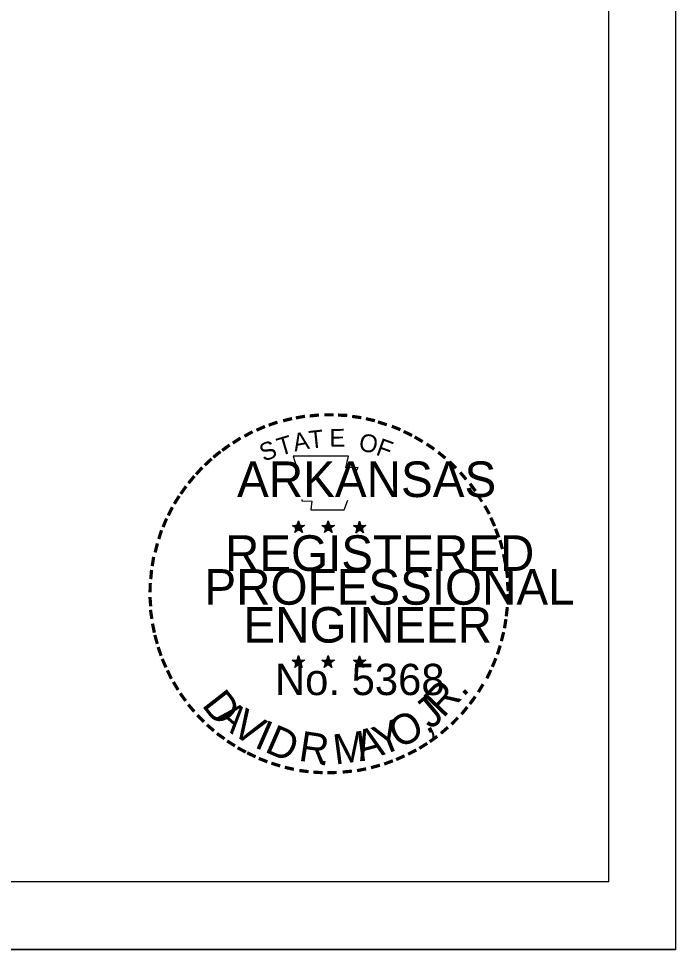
# Model space of a CAD drawing. Extents: x 1671357 to 13005564, y 567358 to 14261451.
# Drawn here: x 12758488.86 to 12758499.94, y 14259893.59 to 14259909.28 of the extents above; entities that cross this region are included whole.
import ezdxf

# ---------------------------------------------------------------- set-up
doc = ezdxf.new("R2010")
doc.units = 0
doc.layers.add('Default', color=7, linetype='Continuous')
doc.layers.add('R_No Plot', color=7, linetype='Continuous')

msp = doc.modelspace()

# ---------------------------------------------------------------- linework, layer by layer
at = {"layer": 'Default'}
for p, q in [((12758498.813, 14259894.727), (12758498.813, 14259946.097)), ((12758493.579, 14259900.811), (12758493.564, 14259900.739)), ((12758493.579, 14259900.811), (12758493.567, 14259900.736)), ((12758493.579, 14259900.811), (12758493.576, 14259900.736)), ((12758493.579, 14259900.703), (12758493.579, 14259900.811)), ((12758493.579, 14259900.811), (12758493.6, 14259900.736)), ((12758493.579, 14259900.811), (12758493.594, 14259900.736)), ((12758493.579, 14259900.811), (12758493.588, 14259900.739)), ((12758494.08, 14259900.811), (12758494.065, 14259900.739)), ((12758494.08, 14259900.811), (12758494.068, 14259900.736)), ((12758494.08, 14259900.811), (12758494.077, 14259900.736)), ((12758494.08, 14259900.703), (12758494.08, 14259900.811)), ((12758494.08, 14259900.811), (12758494.101, 14259900.736)), ((12758494.08, 14259900.811), (12758494.095, 14259900.736)), ((12758494.08, 14259900.811), (12758494.089, 14259900.739)), ((12758494.611, 14259900.808), (12758494.593, 14259900.736)), ((12758494.611, 14259900.808), (12758494.599, 14259900.733)), ((12758494.611, 14259900.808), (12758494.605, 14259900.733)), ((12758494.611, 14259900.7), (12758494.611, 14259900.808)), ((12758494.611, 14259900.808), (12758494.632, 14259900.733)), ((12758494.611, 14259900.808), (12758494.626, 14259900.733)), ((12758494.611, 14259900.808), (12758494.617, 14259900.736)), ((12758493.477, 14259900.736), (12758493.579, 14259900.703)), ((12758493.477, 14259900.736), (12758493.552, 14259900.727)), ((12758493.477, 14259900.736), (12758493.552, 14259900.724)), ((12758493.477, 14259900.736), (12758493.549, 14259900.718)), ((12758493.477, 14259900.736), (12758493.549, 14259900.706)), ((12758493.477, 14259900.736), (12758493.546, 14259900.7)), ((12758493.477, 14259900.736), (12758493.546, 14259900.694)), ((12758493.516, 14259900.613), (12758493.579, 14259900.703)), ((12758493.516, 14259900.613), (12758493.549, 14259900.697)), ((12758493.516, 14259900.613), (12758493.552, 14259900.688)), ((12758493.516, 14259900.613), (12758493.558, 14259900.685)), ((12758493.516, 14259900.613), (12758493.579, 14259900.679)), ((12758493.516, 14259900.613), (12758493.567, 14259900.676)), ((12758493.516, 14259900.613), (12758493.582, 14259900.67)), ((12758493.684, 14259900.736), (12758493.579, 14259900.703)), ((12758493.645, 14259900.613), (12758493.579, 14259900.703)), ((12758493.645, 14259900.613), (12758493.579, 14259900.679)), ((12758493.645, 14259900.613), (12758493.579, 14259900.67)), ((12758493.645, 14259900.613), (12758493.591, 14259900.676)), ((12758493.684, 14259900.736), (12758493.594, 14259900.73)), ((12758493.684, 14259900.736), (12758493.6, 14259900.721)), ((12758493.684, 14259900.736), (12758493.6, 14259900.715)), ((12758493.645, 14259900.613), (12758493.6, 14259900.688)), ((12758493.645, 14259900.613), (12758493.603, 14259900.7)), ((12758493.645, 14259900.613), (12758493.609, 14259900.7)), ((12758493.684, 14259900.736), (12758493.618, 14259900.709)), ((12758493.684, 14259900.736), (12758493.624, 14259900.706)), ((12758493.684, 14259900.736), (12758493.627, 14259900.703)), ((12758493.975, 14259900.736), (12758494.08, 14259900.703)), ((12758493.975, 14259900.736), (12758494.053, 14259900.727)), ((12758493.975, 14259900.736), (12758494.053, 14259900.724)), ((12758493.975, 14259900.736), (12758494.05, 14259900.718)), ((12758493.975, 14259900.736), (12758494.05, 14259900.706)), ((12758493.975, 14259900.736), (12758494.047, 14259900.7)), ((12758493.975, 14259900.736), (12758494.047, 14259900.694)), ((12758494.017, 14259900.613), (12758494.08, 14259900.703)), ((12758494.017, 14259900.613), (12758494.05, 14259900.697)), ((12758494.017, 14259900.613), (12758494.053, 14259900.688)), ((12758494.017, 14259900.613), (12758494.059, 14259900.685)), ((12758494.017, 14259900.613), (12758494.08, 14259900.679)), ((12758494.017, 14259900.613), (12758494.068, 14259900.676)), ((12758494.017, 14259900.613), (12758494.083, 14259900.67)), ((12758494.185, 14259900.736), (12758494.08, 14259900.703)), ((12758494.146, 14259900.613), (12758494.08, 14259900.703)), ((12758494.146, 14259900.613), (12758494.08, 14259900.679)), ((12758494.146, 14259900.613), (12758494.08, 14259900.67)), ((12758494.185, 14259900.736), (12758494.092, 14259900.73)), ((12758494.146, 14259900.613), (12758494.092, 14259900.676)), ((12758494.185, 14259900.736), (12758494.098, 14259900.721)), ((12758494.185, 14259900.736), (12758494.098, 14259900.715)), ((12758494.146, 14259900.613), (12758494.101, 14259900.688)), ((12758494.146, 14259900.613), (12758494.104, 14259900.7)), ((12758494.146, 14259900.613), (12758494.11, 14259900.7)), ((12758494.185, 14259900.736), (12758494.119, 14259900.709)), ((12758494.185, 14259900.736), (12758494.125, 14259900.706)), ((12758494.185, 14259900.736), (12758494.128, 14259900.703)), ((12758494.506, 14259900.733), (12758494.611, 14259900.7)), ((12758494.506, 14259900.733), (12758494.584, 14259900.724)), ((12758494.506, 14259900.733), (12758494.584, 14259900.718)), ((12758494.506, 14259900.733), (12758494.581, 14259900.712)), ((12758494.506, 14259900.733), (12758494.578, 14259900.703)), ((12758494.506, 14259900.733), (12758494.578, 14259900.697)), ((12758494.506, 14259900.733), (12758494.578, 14259900.691)), ((12758494.548, 14259900.61), (12758494.611, 14259900.7)), ((12758494.548, 14259900.61), (12758494.581, 14259900.694)), ((12758494.548, 14259900.61), (12758494.584, 14259900.682)), ((12758494.548, 14259900.61), (12758494.59, 14259900.682)), ((12758494.548, 14259900.61), (12758494.611, 14259900.676)), ((12758494.548, 14259900.61), (12758494.599, 14259900.673)), ((12758494.548, 14259900.61), (12758494.614, 14259900.667)), ((12758494.716, 14259900.733), (12758494.611, 14259900.7)), ((12758494.674, 14259900.61), (12758494.611, 14259900.7)), ((12758494.674, 14259900.61), (12758494.611, 14259900.676)), ((12758494.674, 14259900.61), (12758494.611, 14259900.667)), ((12758494.716, 14259900.733), (12758494.623, 14259900.727)), ((12758494.674, 14259900.61), (12758494.623, 14259900.673)), ((12758494.716, 14259900.733), (12758494.629, 14259900.718)), ((12758494.716, 14259900.733), (12758494.629, 14259900.712)), ((12758494.674, 14259900.61), (12758494.632, 14259900.685)), ((12758494.674, 14259900.61), (12758494.635, 14259900.697)), ((12758494.674, 14259900.61), (12758494.641, 14259900.697)), ((12758494.716, 14259900.733), (12758494.65, 14259900.706)), ((12758494.716, 14259900.733), (12758494.653, 14259900.703)), ((12758494.716, 14259900.733), (12758494.659, 14259900.7)), ((12758493.474, 14259898.465), (12758493.579, 14259898.432)), ((12758493.474, 14259898.465), (12758493.552, 14259898.456)), ((12758493.474, 14259898.465), (12758493.552, 14259898.45)), ((12758493.474, 14259898.465), (12758493.549, 14259898.444)), ((12758493.474, 14259898.465), (12758493.546, 14259898.435)), ((12758493.474, 14259898.465), (12758493.546, 14259898.429)), ((12758493.474, 14259898.465), (12758493.546, 14259898.42)), ((12758493.516, 14259898.342), (12758493.579, 14259898.432)), ((12758493.579, 14259898.54), (12758493.561, 14259898.468)), ((12758493.579, 14259898.54), (12758493.567, 14259898.465)), ((12758493.579, 14259898.54), (12758493.573, 14259898.465)), ((12758493.579, 14259898.432), (12758493.579, 14259898.54)), ((12758493.579, 14259898.54), (12758493.6, 14259898.465)), ((12758493.579, 14259898.54), (12758493.594, 14259898.465)), ((12758493.579, 14259898.54), (12758493.585, 14259898.465)), ((12758493.684, 14259898.465), (12758493.579, 14259898.432)), ((12758493.642, 14259898.342), (12758493.579, 14259898.432)), ((12758493.684, 14259898.465), (12758493.591, 14259898.459)), ((12758493.684, 14259898.465), (12758493.597, 14259898.45)), ((12758493.684, 14259898.465), (12758493.597, 14259898.444)), ((12758493.642, 14259898.342), (12758493.603, 14259898.429)), ((12758493.642, 14259898.342), (12758493.609, 14259898.429)), ((12758493.684, 14259898.465), (12758493.618, 14259898.438)), ((12758493.684, 14259898.465), (12758493.621, 14259898.435)), ((12758493.684, 14259898.465), (12758493.627, 14259898.429)), ((12758493.975, 14259898.465), (12758494.08, 14259898.432)), ((12758493.975, 14259898.465), (12758494.053, 14259898.456)), ((12758493.975, 14259898.465), (12758494.05, 14259898.45)), ((12758493.975, 14259898.465), (12758494.05, 14259898.444)), ((12758493.975, 14259898.465), (12758494.047, 14259898.435)), ((12758493.975, 14259898.465), (12758494.047, 14259898.429)), ((12758493.975, 14259898.465), (12758494.047, 14259898.42)), ((12758494.014, 14259898.342), (12758494.08, 14259898.432)), ((12758494.08, 14259898.54), (12758494.062, 14259898.468)), ((12758494.08, 14259898.54), (12758494.068, 14259898.465)), ((12758494.08, 14259898.54), (12758494.074, 14259898.465)), ((12758494.08, 14259898.432), (12758494.08, 14259898.54)), ((12758494.08, 14259898.54), (12758494.101, 14259898.465)), ((12758494.08, 14259898.54), (12758494.095, 14259898.465)), ((12758494.08, 14259898.54), (12758494.086, 14259898.465)), ((12758494.185, 14259898.465), (12758494.08, 14259898.432)), ((12758494.143, 14259898.342), (12758494.08, 14259898.432)), ((12758494.185, 14259898.465), (12758494.092, 14259898.459)), ((12758494.185, 14259898.465), (12758494.098, 14259898.45)), ((12758494.185, 14259898.465), (12758494.098, 14259898.444)), ((12758494.143, 14259898.342), (12758494.104, 14259898.429)), ((12758494.143, 14259898.342), (12758494.11, 14259898.429)), ((12758494.185, 14259898.465), (12758494.116, 14259898.438)), ((12758494.185, 14259898.465), (12758494.122, 14259898.435)), ((12758494.185, 14259898.465), (12758494.128, 14259898.429)), ((12758494.506, 14259898.462), (12758494.611, 14259898.426)), ((12758494.506, 14259898.462), (12758494.581, 14259898.453)), ((12758494.506, 14259898.462), (12758494.581, 14259898.447)), ((12758494.506, 14259898.462), (12758494.578, 14259898.441)), ((12758494.506, 14259898.462), (12758494.578, 14259898.432)), ((12758494.506, 14259898.462), (12758494.575, 14259898.423)), ((12758494.506, 14259898.462), (12758494.575, 14259898.417)), ((12758494.611, 14259898.537), (12758494.593, 14259898.462)), ((12758494.611, 14259898.537), (12758494.599, 14259898.462)), ((12758494.611, 14259898.537), (12758494.605, 14259898.462)), ((12758494.611, 14259898.426), (12758494.611, 14259898.537)), ((12758494.611, 14259898.537), (12758494.629, 14259898.462)), ((12758494.611, 14259898.537), (12758494.626, 14259898.462)), ((12758494.611, 14259898.537), (12758494.617, 14259898.462)), ((12758494.713, 14259898.462), (12758494.611, 14259898.426)), ((12758494.713, 14259898.462), (12758494.623, 14259898.453)), ((12758494.713, 14259898.462), (12758494.629, 14259898.447)), ((12758494.713, 14259898.462), (12758494.629, 14259898.441)), ((12758494.713, 14259898.462), (12758494.647, 14259898.432)), ((12758494.713, 14259898.462), (12758494.653, 14259898.429)), ((12758494.713, 14259898.462), (12758494.656, 14259898.426)), ((12758493.516, 14259898.342), (12758493.549, 14259898.426)), ((12758493.516, 14259898.342), (12758493.552, 14259898.414)), ((12758493.516, 14259898.342), (12758493.558, 14259898.411)), ((12758493.516, 14259898.342), (12758493.579, 14259898.408)), ((12758493.516, 14259898.342), (12758493.567, 14259898.405)), ((12758493.516, 14259898.342), (12758493.582, 14259898.399)), ((12758493.642, 14259898.342), (12758493.579, 14259898.405)), ((12758493.642, 14259898.342), (12758493.579, 14259898.399)), ((12758493.642, 14259898.342), (12758493.591, 14259898.405)), ((12758493.642, 14259898.342), (12758493.6, 14259898.414)), ((12758494.014, 14259898.342), (12758494.05, 14259898.426)), ((12758494.014, 14259898.342), (12758494.053, 14259898.414)), ((12758494.014, 14259898.342), (12758494.059, 14259898.411)), ((12758494.014, 14259898.342), (12758494.08, 14259898.408)), ((12758494.014, 14259898.342), (12758494.068, 14259898.405)), ((12758494.014, 14259898.342), (12758494.08, 14259898.399)), ((12758494.143, 14259898.342), (12758494.08, 14259898.405)), ((12758494.143, 14259898.342), (12758494.08, 14259898.399)), ((12758494.143, 14259898.342), (12758494.092, 14259898.405)), ((12758494.143, 14259898.342), (12758494.101, 14259898.414)), ((12758494.545, 14259898.339), (12758494.611, 14259898.426)), ((12758494.545, 14259898.339), (12758494.578, 14259898.42)), ((12758494.545, 14259898.339), (12758494.584, 14259898.411)), ((12758494.545, 14259898.339), (12758494.59, 14259898.408)), ((12758494.545, 14259898.339), (12758494.599, 14259898.402)), ((12758494.545, 14259898.339), (12758494.608, 14259898.402)), ((12758494.545, 14259898.339), (12758494.611, 14259898.396)), ((12758494.674, 14259898.339), (12758494.608, 14259898.402)), ((12758494.674, 14259898.339), (12758494.608, 14259898.393)), ((12758494.674, 14259898.339), (12758494.611, 14259898.426)), ((12758494.674, 14259898.339), (12758494.62, 14259898.402)), ((12758494.674, 14259898.339), (12758494.632, 14259898.426)), ((12758494.674, 14259898.339), (12758494.632, 14259898.411)), ((12758494.674, 14259898.339), (12758494.641, 14259898.426)), ((12758498.813, 14259894.727), (12758419.761, 14259894.727)), ((12758416.928, 14259893.587), (12758499.936, 14259893.587))]:
    msp.add_line(p, q, dxfattribs=at)
for points in [[(12758493.489, 14259901.901), (12758493.57, 14259901.652)], [(12758494.542, 14259901.625), (12758494.584, 14259901.709), (12758494.377, 14259901.703), (12758494.422, 14259901.901), (12758493.489, 14259901.901)], [(12758493.636, 14259901.174), (12758493.636, 14259901.147), (12758493.804, 14259901.141), (12758493.789, 14259901), (12758494.35, 14259901), (12758494.41, 14259901.159)], [(12758493.579, 14259900.811), (12758493.645, 14259900.613), (12758493.477, 14259900.736), (12758493.684, 14259900.736), (12758493.516, 14259900.613), (12758493.579, 14259900.811)], [(12758494.08, 14259900.811), (12758494.146, 14259900.613), (12758493.975, 14259900.736), (12758494.185, 14259900.736), (12758494.017, 14259900.613), (12758494.08, 14259900.811)], [(12758494.611, 14259900.808), (12758494.674, 14259900.61), (12758494.506, 14259900.733), (12758494.716, 14259900.733), (12758494.548, 14259900.61), (12758494.611, 14259900.808)], [(12758493.579, 14259898.54), (12758493.642, 14259898.342), (12758493.474, 14259898.465), (12758493.684, 14259898.465), (12758493.516, 14259898.342), (12758493.579, 14259898.54)], [(12758494.08, 14259898.54), (12758494.143, 14259898.342), (12758493.975, 14259898.465), (12758494.185, 14259898.465), (12758494.014, 14259898.342), (12758494.08, 14259898.54)], [(12758494.611, 14259898.537), (12758494.674, 14259898.339), (12758494.506, 14259898.462), (12758494.713, 14259898.462), (12758494.545, 14259898.339), (12758494.611, 14259898.537)]]:
    msp.add_lwpolyline(points, dxfattribs=at)
for centre, radius in [((12758493.579, 14259900.701), 0.0517), ((12758493.579, 14259900.701), 0.0468), ((12758493.579, 14259900.701), 0.0434), ((12758493.579, 14259900.701), 0.0398), ((12758493.579, 14259900.701), 0.0347), ((12758493.579, 14259900.701), 0.0322), ((12758493.579, 14259900.701), 0.0297), ((12758493.579, 14259900.701), 0.0256), ((12758493.579, 14259900.701), 0.0224), ((12758493.579, 14259900.701), 0.0186), ((12758493.579, 14259900.701), 0.0149), ((12758493.579, 14259900.701), 0.0111), ((12758493.579, 14259900.701), 0.00889), ((12758493.579, 14259900.701), 0.00433), ((12758494.08, 14259900.701), 0.0517), ((12758494.08, 14259900.701), 0.0468), ((12758494.08, 14259900.701), 0.0434), ((12758494.08, 14259900.701), 0.0398), ((12758494.08, 14259900.701), 0.0347), ((12758494.08, 14259900.701), 0.0322), ((12758494.08, 14259900.701), 0.0297), ((12758494.08, 14259900.701), 0.0256), ((12758494.08, 14259900.701), 0.0224), ((12758494.08, 14259900.701), 0.0186), ((12758494.08, 14259900.701), 0.0149), ((12758494.08, 14259900.701), 0.0111), ((12758494.08, 14259900.701), 0.00889), ((12758494.08, 14259900.701), 0.00433), ((12758494.61, 14259900.697), 0.0517), ((12758494.61, 14259900.697), 0.0468), ((12758494.61, 14259900.697), 0.0434), ((12758494.61, 14259900.697), 0.0398), ((12758494.61, 14259900.697), 0.0347), ((12758494.61, 14259900.697), 0.0322), ((12758494.61, 14259900.697), 0.0297), ((12758494.61, 14259900.697), 0.0256), ((12758494.61, 14259900.697), 0.0224), ((12758494.61, 14259900.697), 0.0186), ((12758494.61, 14259900.697), 0.0149), ((12758494.61, 14259900.697), 0.0111), ((12758494.61, 14259900.697), 0.00889), ((12758494.61, 14259900.697), 0.00433), ((12758493.578, 14259898.429), 0.0517), ((12758493.578, 14259898.429), 0.0468), ((12758493.578, 14259898.429), 0.0434), ((12758493.578, 14259898.429), 0.0398), ((12758493.578, 14259898.429), 0.0347), ((12758493.578, 14259898.429), 0.0322), ((12758493.578, 14259898.429), 0.0297), ((12758493.578, 14259898.429), 0.0256), ((12758493.578, 14259898.429), 0.0224), ((12758493.578, 14259898.429), 0.0186), ((12758493.578, 14259898.429), 0.0149), ((12758493.578, 14259898.429), 0.0111), ((12758493.578, 14259898.429), 0.00889), ((12758493.578, 14259898.429), 0.00433), ((12758494.079, 14259898.429), 0.0517), ((12758494.079, 14259898.429), 0.0468), ((12758494.079, 14259898.429), 0.0434), ((12758494.079, 14259898.429), 0.0398), ((12758494.079, 14259898.429), 0.0347), ((12758494.079, 14259898.429), 0.0322), ((12758494.079, 14259898.429), 0.0297), ((12758494.079, 14259898.429), 0.0256), ((12758494.079, 14259898.429), 0.0224), ((12758494.079, 14259898.429), 0.0186), ((12758494.079, 14259898.429), 0.0149), ((12758494.079, 14259898.429), 0.0111), ((12758494.079, 14259898.429), 0.00889), ((12758494.079, 14259898.429), 0.00433), ((12758494.609, 14259898.425), 0.0517), ((12758494.609, 14259898.425), 0.0468), ((12758494.609, 14259898.425), 0.0434), ((12758494.609, 14259898.425), 0.0398), ((12758494.609, 14259898.425), 0.0347), ((12758494.609, 14259898.425), 0.0322), ((12758494.609, 14259898.425), 0.0297), ((12758494.609, 14259898.425), 0.0256), ((12758494.609, 14259898.425), 0.0224), ((12758494.609, 14259898.425), 0.0186), ((12758494.609, 14259898.425), 0.0149), ((12758494.609, 14259898.425), 0.0111), ((12758494.609, 14259898.425), 0.00889), ((12758494.609, 14259898.425), 0.00433)]:
    msp.add_circle(centre, radius, dxfattribs=at)
at = {"layer": 'R_No Plot'}
msp.add_lwpolyline([(12758416.928, 14259946.667), (12758499.936, 14259946.667), (12758499.936, 14259893.587), (12758416.928, 14259893.587)], close=True, dxfattribs=at)

# ---------------------------------------------------------------- texts
at = {"layer": 'Default'}
for s, height, rotation, p in [('-', 0.48, 13.6302, (12758493.336, 14259902.312)), ('-', 0.48, 10.2193, (12758493.54, 14259902.36)), ('-', 0.48, 5.8968, (12758493.759, 14259902.393)), ('-', 0.48, 0.1862, (12758493.99, 14259902.414)), ('-', 0.48, 357.743, (12758494.209, 14259902.411)), ('-', 0.48, 352.1617, (12758494.431, 14259902.393)), ('-', 0.48, 347.2049, (12758494.647, 14259902.36)), ('-', 0.48, 24.3072, (12758492.922, 14259902.159)), ('-', 0.48, 19.1761, (12758493.111, 14259902.24)), ('T', 0.3, 6.0228, (12758493.771, 14259902.027)), ('E', 0.3, 0.8323, (12758494.104, 14259902.06)), ('-', 0.48, 342.3362, (12758494.836, 14259902.312)), ('-', 0.48, 337.8551, (12758495.058, 14259902.246)), ('-', 0.48, 34.0636, (12758492.553, 14259901.952)), ('-', 0.48, 28.7918, (12758492.733, 14259902.063)), ('T', 0.3, 16.4036, (12758493.27, 14259901.904)), ('A', 0.3, 11.2132, (12758493.516, 14259901.979)), ('O', 0.3, 350.4515, (12758494.584, 14259901.997)), ('F', 0.3, 340.0707, (12758494.869, 14259901.931)), ('-', 0.48, 334.1211, (12758495.247, 14259902.165)), ('-', 0.48, 329.6409, (12758495.421, 14259902.081)), ('-', 0.48, 36.2317, (12758492.379, 14259901.832)), ('S', 0.3, 21.594, (12758492.994, 14259901.805)), ('-', 0.48, 325.8627, (12758495.613, 14259901.97)), ('-', 0.48, 38.9507, (12758492.238, 14259901.721)), ('-', 0.48, 320.5297, (12758495.796, 14259901.844)), ('-', 0.48, 48.4231, (12758491.973, 14259901.451)), ('-', 0.48, 42.9622, (12758492.105, 14259901.595)), ('-', 0.48, 315.5786, (12758495.976, 14259901.697)), ('-', 0.48, 50.6142, (12758491.85, 14259901.306)), ('-', 0.48, 309.8797, (12758496.147, 14259901.532)), ('-', 0.48, 54.2325, (12758491.727, 14259901.135)), ('-', 0.48, 306.6522, (12758496.306, 14259901.351)), ('-', 0.42, 303.6753, (12758496.45, 14259901.18)), ('-', 0.48, 58.0706, (12758491.628, 14259900.976)), ('-', 0.48, 62.8713, (12758491.535, 14259900.793)), ('-', 0.48, 299.6684, (12758496.546, 14259900.997)), ('-', 0.48, 67.7743, (12758491.457, 14259900.61)), ('-', 0.48, 294.6628, (12758496.642, 14259900.814)), ('-', 0.48, 72.3945, (12758491.391, 14259900.421)), ('-', 0.48, 290.5728, (12758496.72, 14259900.64)), ('-', 0.48, 285.1233, (12758496.792, 14259900.466)), ('-', 0.48, 75.461, (12758491.334, 14259900.205)), ('-', 0.48, 81.2013, (12758491.292, 14259899.992)), ('-', 0.48, 280.5493, (12758496.852, 14259900.244)), ('-', 0.48, 276.5962, (12758496.9, 14259900.013)), ('-', 0.48, 85.1863, (12758491.271, 14259899.785)), ('-', 0.48, 89.0622, (12758491.262, 14259899.575)), ('-', 0.48, 274.3301, (12758496.918, 14259899.797)), ('-', 0.48, 94.1959, (12758491.274, 14259899.356)), ('-', 0.48, 269.9407, (12758496.927, 14259899.608)), ('-', 0.48, 98.9479, (12758491.295, 14259899.158)), ('-', 0.48, 263.5172, (12758496.921, 14259899.407)), ('-', 0.48, 101.7149, (12758491.337, 14259898.936)), ('-', 0.48, 260.9953, (12758496.9, 14259899.212)), ('-', 0.48, 255.7626, (12758496.867, 14259899.008)), ('-', 0.48, 105.4578, (12758491.385, 14259898.759)), ('-', 0.48, 109.0874, (12758491.448, 14259898.57)), ('-', 0.48, 252.8681, (12758496.813, 14259898.792)), ('-', 0.48, 114.0643, (12758491.526, 14259898.39)), ('-', 0.48, 247.8887, (12758496.747, 14259898.591)), ('-', 0.48, 115.7289, (12758491.616, 14259898.204)), ('-', 0.48, 244.6197, (12758496.669, 14259898.402)), ('-', 0.48, 120.4471, (12758491.724, 14259898.03)), ('D', 0.508, 308.0267, (12758491.937, 14259897.703)), ('R.', 0.5082, 46.2922, (12758496.018, 14259897.472)), ('-', 0.48, 239.0712, (12758496.549, 14259898.177)), ('-', 0.48, 125.8934, (12758491.844, 14259897.862)), ('J', 0.508, 40.1507, (12758495.808, 14259897.283)), ('-', 0.48, 233.8452, (12758496.429, 14259897.982)), ('-', 0.48, 130.7181, (12758491.982, 14259897.694)), ('A', 0.462, 318.887, (12758492.159, 14259897.475)), ('V', 0.508, 327.6226, (12758492.418, 14259897.241)), ('-', 0.48, 231.2538, (12758496.3, 14259897.811)), ('-', 0.48, 134.2238, (12758492.138, 14259897.532)), ('O,', 0.5082, 27.8675, (12758495.271, 14259896.959)), ('-', 0.48, 225.7653, (12758496.156, 14259897.643)), ('-', 0.48, 138.9338, (12758492.298, 14259897.391)), ('ID', 0.5082, 336.4665, (12758492.817, 14259897.001)), ('Y', 0.508, 21.7259, (12758494.965, 14259896.839)), ('-', 0.48, 221.0851, (12758496, 14259897.49)), ('-', 0.48, 144.6463, (12758492.463, 14259897.271)), ('R', 0.508, 351.4846, (12758493.567, 14259896.77)), ('M', 0.508, 7.3842, (12758494.197, 14259896.701)), ('A', 0.508, 15.0444, (12758494.617, 14259896.758)), ('-', 0.48, 215.7363, (12758495.835, 14259897.346)), ('-', 0.48, 148.0898, (12758492.631, 14259897.16)), ('-', 0.48, 212.2491, (12758495.676, 14259897.232)), ('-', 0.48, 151.5704, (12758492.805, 14259897.061)), ('-', 0.48, 154.6002, (12758492.961, 14259896.989)), ('-', 0.48, 204.2516, (12758495.319, 14259897.031)), ('-', 0.48, 207.3568, (12758495.508, 14259897.127)), ('-', 0.48, 158.5612, (12758493.15, 14259896.911)), ('-', 0.48, 162.7983, (12758493.354, 14259896.848)), ('.', 0.462, 351.0179, (12758493.912, 14259896.707)), ('-', 0.48, 195.4743, (12758494.932, 14259896.878)), ('-', 0.48, 200.7184, (12758495.133, 14259896.95)), ('-', 0.48, 167.5555, (12758493.57, 14259896.797)), ('-', 0.48, 173.1155, (12758493.801, 14259896.764)), ('-', 0.48, 176.5183, (12758494.026, 14259896.749)), ('-', 0.48, 181.5918, (12758494.248, 14259896.755)), ('-', 0.48, 185.8167, (12758494.491, 14259896.779)), ('-', 0.48, 191.2858, (12758494.713, 14259896.818))]:
    msp.add_text(s, height=height, rotation=rotation, dxfattribs=at).set_placement(p)
for s, height, p in [('ARKANSAS', 0.6001, (12758492.544, 14259901.213)), ('REGISTERED', 0.6001, (12758492.34, 14259899.968)), ('PROFESSIONAL', 0.60005, (12758491.994, 14259899.398)), ('ENGINEER', 0.6001, (12758492.652, 14259898.759)), ('No. 5368', 0.5271, (12758493.183, 14259897.874))]:
    msp.add_text(s, height=height, dxfattribs=at).set_placement(p)

doc.saveas('drawing.dxf')
